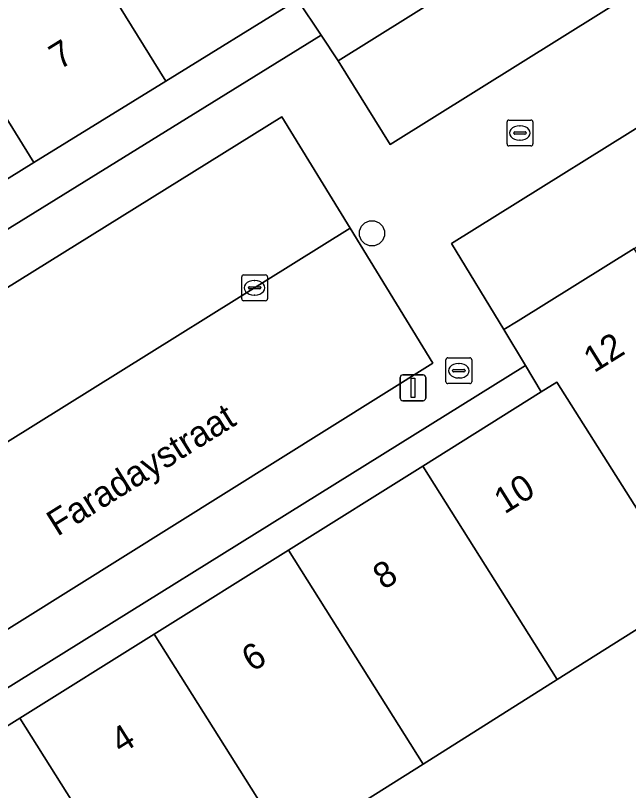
# Model space of a CAD drawing. Extents: x 159279 to 160377, y 384531 to 385888.
# Drawn here: x 159863.46 to 159887.22, y 385178.48 to 385208.5 of the extents above; entities that cross this region are included whole.
import ezdxf

# ---------------------------------------------------------------- set-up
doc = ezdxf.new("R2010")
doc.units = 0
for name, color, linetype in [('IMGEO_Boom', 7, 'Continuous'), ('IMGEO_Brandkraan', 7, 'Continuous'), ('IMGEO_Erf', 7, 'Continuous'), ('IMGEO_Kolk', 7, 'Continuous'), ('IMGEO_Lichtmast', 7, 'Continuous'), ('IMGEO_Openbare_ruimte_label', 7, 'Continuous'), ('IMGEO_Pand', 7, 'Continuous'), ('IMGEO_Pand_nummerreeks', 7, 'Continuous'), ('IMGEO_Parkeervlak_open', 7, 'Continuous'), ('IMGEO_Rijbaan_lokaal_open', 7, 'Continuous'), ('IMGEO_Voetpad_open', 7, 'Continuous')]:
    doc.layers.add(name, color=color, linetype=linetype)

msp = doc.modelspace()

# ---------------------------------------------------------------- linework, layer by layer
at = {"layer": 'IMGEO_Boom'}
msp.add_circle((159877.277, 385200.067), 0.489, dxfattribs=at)
at = {"layer": 'IMGEO_Brandkraan'}
for p, q in [((159880.142, 385194.318), (159880.142, 385195.17)), ((159880.217, 385195.244), (159881.069, 385195.244)), ((159881.143, 385195.17), (159881.143, 385194.318)), ((159880.444, 385194.787), (159880.842, 385194.787)), ((159880.63, 385195.024), (159880.655, 385195.024)), ((159880.401, 385194.738), (159880.401, 385194.75)), ((159880.839, 385194.701), (159880.441, 385194.701)), ((159880.885, 385194.75), (159880.885, 385194.738)), ((159881.069, 385194.244), (159880.217, 385194.244)), ((159880.653, 385194.464), (159880.628, 385194.464))]:
    msp.add_line(p, q, dxfattribs=at)
for points in [[(159880.142, 385194.318), (159880.142, 385195.17)], [(159880.217, 385195.244), (159881.069, 385195.244)], [(159881.143, 385195.17), (159881.143, 385194.318)], [(159881.069, 385194.244), (159880.217, 385194.244)]]:
    msp.add_lwpolyline(points, dxfattribs=at)
for centre, radius, start, end in [((159880.219, 385195.168), 0.0765, 91.552, 178.448), ((159880.219, 385195.168), 0.0765, 91.552, 178.448), ((159881.067, 385195.168), 0.0765, 1.552, 88.448), ((159881.067, 385195.168), 0.0765, 1.552, 88.448), ((159880.441, 385194.747), 0.0403, 85.8775, 175.7526), ((159880.846, 385194.749), 0.0386, 1.7309, 96.639), ((159880.438, 385194.737), 0.0366, 178.938, 274.7102), ((159880.842, 385194.744), 0.043, 264.8664, 352.4533), ((159880.219, 385194.32), 0.0765, 181.552, 268.448), ((159880.219, 385194.32), 0.0765, 181.552, 268.448), ((159881.067, 385194.32), 0.0765, 271.552, 358.448), ((159881.067, 385194.32), 0.0765, 271.552, 358.448)]:
    msp.add_arc(centre, radius, start, end, dxfattribs=at)
for centre, major_axis, ratio, start_param, end_param in [((159880.629, 385194.744), (-0.387, 0.002), 0.722429, 4.712389, 7.853982), ((159880.654, 385194.744), (-0.39, 0.002), 0.717154, 1.570796, 4.712389)]:
    msp.add_ellipse(centre, major_axis=major_axis, ratio=ratio, start_param=start_param, end_param=end_param, dxfattribs=at)
at = {"layer": 'IMGEO_Erf'}
for points in [[(159874.554, 385250), (159876.87, 385246.277), (159879.772, 385241.613), (159882.675, 385236.948), (159884.428, 385234.13), (159884.952, 385234.433), (159886.091, 385232.602), (159888.985, 385227.949), (159887.839, 385227.236), (159887.052, 385226.744), (159888.091, 385225.08), (159888.879, 385225.571), (159890.472, 385223.02), (159892.987, 385218.993), (159884.787, 385213.871), (159885.503, 385212.727), (159884.271, 385211.955), (159880.084, 385209.331), (159875.962, 385206.747), (159877.981, 385203.506), (159897.868, 385215.935), (159886.273, 385234.601), (159876.665, 385250)], [(159848.178, 385190.971), (159875.306, 385207.741), (159874.392, 385209.127), (159869.284, 385205.966), (159864.176, 385202.805), (159859.068, 385199.644)], [(159905.395, 385178.728), (159908.423, 385183.118), (159911.349, 385187.361), (159909.995, 385188.294), (159911.608, 385190.634), (159909.121, 385192.349), (159910.65, 385194.566), (159905.864, 385197.866), (159902.853, 385193.501), (159902.135, 385193.996), (159898.65, 385196.398), (159897.854, 385195.244), (159896.777, 385194.565), (159892.547, 385191.9), (159892.261, 385191.72), (159887.832, 385188.928), (159889.645, 385186.051), (159884.454, 385182.78), (159879.261, 385179.507), (159874.068, 385176.234)], [(159858.428, 385178.036), (159863.628, 385181.288), (159868.832, 385184.543), (159874.036, 385187.797), (159879.241, 385191.052), (159883.837, 385193.927), (159883.226, 385194.945), (159856.768, 385178.491)]]:
    msp.add_lwpolyline(points, dxfattribs=at)
msp.add_lwpolyline([(159891.924, 385202.267), (159889.853, 385205.588), (159880.362, 385199.671), (159882.392, 385196.335), (159882.947, 385196.68), (159887.435, 385199.474)], close=True, dxfattribs=at)
at = {"layer": 'IMGEO_Kolk'}
for p, q in [((159882.509, 385203.527), (159882.509, 385204.379)), ((159882.584, 385204.453), (159883.436, 385204.453)), ((159883.51, 385204.379), (159883.51, 385203.527)), ((159882.997, 385204.233), (159883.022, 385204.233)), ((159882.768, 385203.947), (159882.768, 385203.959)), ((159883.206, 385203.91), (159882.808, 385203.91)), ((159882.811, 385203.996), (159883.209, 385203.996)), ((159883.252, 385203.959), (159883.252, 385203.947)), ((159883.02, 385203.673), (159882.995, 385203.673)), ((159883.436, 385203.453), (159882.584, 385203.453)), ((159872.228, 385197.531), (159872.228, 385198.383)), ((159872.303, 385198.457), (159873.155, 385198.457)), ((159873.229, 385198.383), (159873.229, 385197.531)), ((159872.716, 385198.237), (159872.741, 385198.237)), ((159872.487, 385197.951), (159872.487, 385197.963)), ((159872.925, 385197.914), (159872.527, 385197.914)), ((159872.53, 385198), (159872.928, 385198)), ((159872.971, 385197.963), (159872.971, 385197.951)), ((159872.739, 385197.677), (159872.714, 385197.677)), ((159873.155, 385197.457), (159872.303, 385197.457))]:
    msp.add_line(p, q, dxfattribs=at)
for points in [[(159882.509, 385203.527), (159882.509, 385204.379)], [(159882.584, 385204.453), (159883.436, 385204.453)], [(159883.51, 385204.379), (159883.51, 385203.527)], [(159883.436, 385203.453), (159882.584, 385203.453)], [(159872.228, 385197.531), (159872.228, 385198.383)], [(159872.303, 385198.457), (159873.155, 385198.457)], [(159873.229, 385198.383), (159873.229, 385197.531)], [(159873.155, 385197.457), (159872.303, 385197.457)]]:
    msp.add_lwpolyline(points, dxfattribs=at)
for centre, radius, start, end in [((159882.586, 385204.377), 0.0765, 91.552, 178.448), ((159882.586, 385204.377), 0.0765, 91.552, 178.448), ((159883.434, 385204.377), 0.0765, 1.552, 88.448), ((159883.434, 385204.377), 0.0765, 1.552, 88.448), ((159882.808, 385203.956), 0.0403, 85.8775, 175.7526), ((159882.805, 385203.946), 0.0366, 178.938, 274.7102), ((159883.209, 385203.953), 0.043, 264.8664, 352.4533), ((159883.213, 385203.958), 0.0386, 1.7309, 96.639), ((159882.586, 385203.529), 0.0765, 181.552, 268.448), ((159882.586, 385203.529), 0.0765, 181.552, 268.448), ((159883.434, 385203.529), 0.0765, 271.552, 358.448), ((159883.434, 385203.529), 0.0765, 271.552, 358.448), ((159872.305, 385198.381), 0.0765, 91.552, 178.448), ((159872.305, 385198.381), 0.0765, 91.552, 178.448), ((159873.153, 385198.381), 0.0765, 1.552, 88.448), ((159873.153, 385198.381), 0.0765, 1.552, 88.448), ((159872.527, 385197.96), 0.0403, 85.8775, 175.7526), ((159872.524, 385197.95), 0.0366, 178.938, 274.7102), ((159872.928, 385197.957), 0.043, 264.8664, 352.4533), ((159872.932, 385197.962), 0.0386, 1.7309, 96.639), ((159872.305, 385197.533), 0.0765, 181.552, 268.448), ((159872.305, 385197.533), 0.0765, 181.552, 268.448), ((159873.153, 385197.533), 0.0765, 271.552, 358.448), ((159873.153, 385197.533), 0.0765, 271.552, 358.448)]:
    msp.add_arc(centre, radius, start, end, dxfattribs=at)
for centre, major_axis, ratio, start_param, end_param in [((159882.996, 385203.953), (-0.387, 0.002), 0.722429, 4.712389, 7.853982), ((159883.021, 385203.953), (-0.39, 0.002), 0.717154, 1.570796, 4.712389), ((159872.715, 385197.957), (-0.387, 0.002), 0.722429, 4.712389, 7.853982), ((159872.74, 385197.957), (-0.39, 0.002), 0.717154, 1.570796, 4.712389)]:
    msp.add_ellipse(centre, major_axis=major_axis, ratio=ratio, start_param=start_param, end_param=end_param, dxfattribs=at)
at = {"layer": 'IMGEO_Lichtmast'}
for p, q in [((159878.37, 385193.683), (159878.37, 385194.483)), ((159878.37, 385194.483), (159878.37, 385193.683)), ((159878.47, 385194.583), (159879.26, 385194.583)), ((159879.26, 385194.583), (159878.47, 385194.583)), ((159879.36, 385194.483), (159879.36, 385193.683)), ((159879.36, 385193.683), (159879.36, 385194.483)), ((159879.26, 385193.583), (159878.47, 385193.583)), ((159878.47, 385193.583), (159879.26, 385193.583))]:
    msp.add_line(p, q, dxfattribs=at)
msp.add_lwpolyline([(159878.79, 385194.458), (159878.94, 385194.458), (159878.94, 385193.708), (159878.79, 385193.708), (159878.79, 385194.458)], dxfattribs=at)
for centre, start, end in [((159878.47, 385194.483), 90, 180), ((159878.47, 385194.483), 90, 180), ((159879.26, 385194.483), 0, 90), ((159879.26, 385194.483), 360, 90), ((159878.47, 385193.683), 180, 270), ((159878.47, 385193.683), 180, 270), ((159879.26, 385193.683), 270, 0), ((159879.26, 385193.683), 270, 0)]:
    msp.add_arc(centre, 0.1, start, end, dxfattribs=at)
at = {"layer": 'IMGEO_Pand'}
for points in [[(159870.939, 385214.678), (159869.117, 385217.607), (159864.037, 385214.447), (159869.284, 385205.966), (159874.392, 385209.127)], [(159875.135, 385217.287), (159871.258, 385214.876), (159870.939, 385214.678), (159874.392, 385209.127), (159875.306, 385207.741), (159875.962, 385206.747), (159880.084, 385209.331)], [(159864.037, 385214.447), (159858.936, 385211.274), (159864.176, 385202.805), (159869.284, 385205.966)], [(159859.068, 385199.644), (159864.176, 385202.805), (159858.936, 385211.274), (159853.835, 385208.1)], [(159887.435, 385199.474), (159882.947, 385196.68), (159882.392, 385196.335), (159883.226, 385194.945), (159883.837, 385193.927), (159884.443, 385194.306), (159887.832, 385188.928), (159892.261, 385191.72)], [(159884.443, 385194.306), (159883.837, 385193.927), (159879.241, 385191.052), (159884.454, 385182.78), (159889.645, 385186.051), (159887.832, 385188.928)], [(159879.261, 385179.507), (159884.454, 385182.78), (159879.241, 385191.052), (159874.036, 385187.797)], [(159874.036, 385187.797), (159868.832, 385184.543), (159874.068, 385176.234), (159879.261, 385179.507)], [(159868.832, 385184.543), (159863.628, 385181.288), (159868.874, 385172.961), (159874.068, 385176.234)], [(159863.628, 385181.288), (159858.428, 385178.036), (159863.681, 385169.689), (159867.912, 385172.355), (159868.874, 385172.961)]]:
    msp.add_lwpolyline(points, close=True, dxfattribs=at)
at = {"layer": 'IMGEO_Parkeervlak_open'}
msp.add_lwpolyline([(159852.056, 385185.082), (159876.435, 385200.263), (159873.789, 385204.573), (159849.402, 385189.422), (159851.902, 385185.379)], close=True, dxfattribs=at)
at = {"layer": 'IMGEO_Rijbaan_lokaal_open'}
msp.add_lwpolyline([(159852.056, 385185.082), (159852.08, 385185.021), (159852.13, 385184.862), (159852.167, 385184.699), (159852.188, 385184.533), (159852.195, 385184.366), (159852.187, 385184.2), (159852.164, 385184.034), (159852.126, 385183.872), (159852.074, 385183.713), (159854.907, 385179.585), (159855.694, 385180.077), (159879.641, 385195.041), (159876.435, 385200.263)], close=True, dxfattribs=at)
at = {"layer": 'IMGEO_Voetpad_open'}
msp.add_lwpolyline([(159883.226, 385194.945), (159882.392, 385196.335), (159880.362, 385199.671), (159889.853, 385205.588), (159891.924, 385202.267), (159896.777, 385194.565), (159897.854, 385195.244), (159898.65, 385196.398), (159898.018, 385196.834), (159901.11, 385201.318), (159905.522, 385207.774), (159901.229, 385211.553), (159897.868, 385215.935), (159877.981, 385203.506), (159875.962, 385206.747), (159875.306, 385207.741), (159848.178, 385190.971), (159849.402, 385189.422), (159873.789, 385204.573), (159876.435, 385200.263), (159879.641, 385195.041), (159855.694, 385180.077), (159856.768, 385178.491)], close=True, dxfattribs=at)

# ---------------------------------------------------------------- texts
at = {"layer": 'IMGEO_Openbare_ruimte_label'}
msp.add_text('Faradaystraat', height=1, rotation=32.0054, dxfattribs=at).set_placement((159865.085, 385188.308))
at = {"layer": 'IMGEO_Pand_nummerreeks'}
for s, rotation, p in [('7', 31.7506, (159865.17, 385206.384)), ('12', 31.8966, (159885.882, 385194.643)), ('10', 32.0226, (159882.415, 385189.169)), ('8', 32.0222, (159877.723, 385186.235)), ('6', 32.0222, (159872.638, 385183.055)), ('4', 32.0222, (159867.556, 385179.877))]:
    msp.add_text(s, height=1, rotation=rotation, dxfattribs=at).set_placement(p)

doc.saveas('drawing.dxf')
